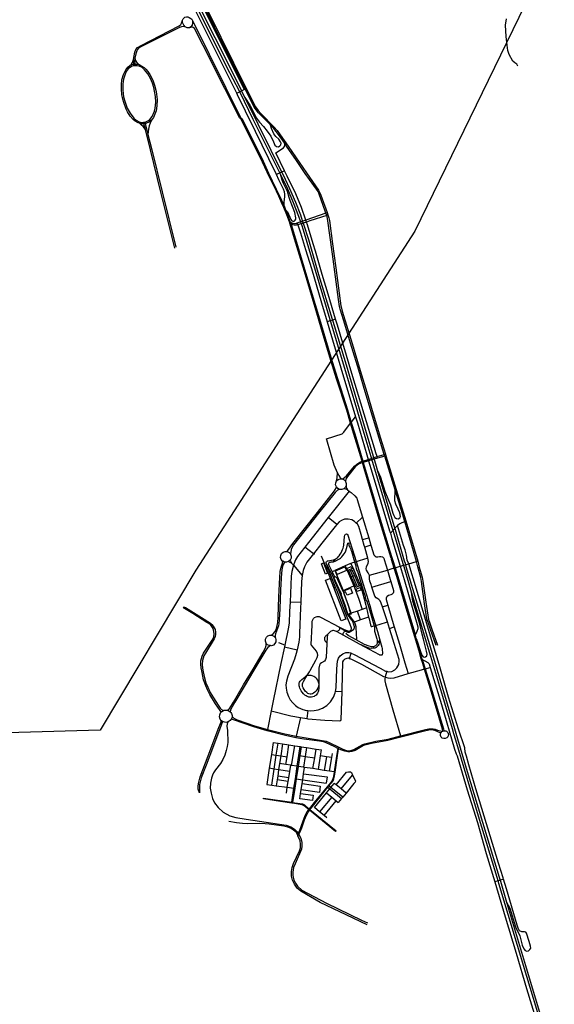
# Model space of a CAD drawing. Header units: millimetres. Extents: x 664923 to 767831, y 3118803 to 3207600.
# Tile 377 of 422: x 745240 to 750632, y 3134571 to 3144489. Entities that reach past the tile are written whole.
import ezdxf

# ---------------------------------------------------------------- set-up
doc = ezdxf.new("R2010")
doc.units = ezdxf.units.MM
for name, color, linetype in [('buildings', 5, 'Continuous'), ('roads_1', 1, 'Continuous'), ('roads_2', 2, 'Continuous'), ('roads_3', 3, 'Continuous')]:
    doc.layers.add(name, color=color, linetype=linetype)

msp = doc.modelspace()

# ---------------------------------------------------------------- linework, layer by layer
at = {"layer": 'buildings'}
for points in [[(748345.37, 3138912.89), (748323.7, 3138904.5), (748282.94, 3139008.68), (748304.61, 3139017.07), (748345.37, 3138912.89)], [(748440.76, 3138900.28), (748424.69, 3138937.57), (748520.34, 3138978.4), (748536.41, 3138941.12), (748440.76, 3138900.28)], [(748593.27, 3138959.98), (748548.81, 3138940.91), (748540.09, 3138961.03), (748584.55, 3138980.1), (748593.27, 3138959.98)], [(748323.56, 3138843.45), (748370.93, 3138861.5), (748528.65, 3138451.65), (748481.28, 3138433.61), (748323.56, 3138843.45)], [(748499.82, 3138732.79), (748576.62, 3138762.82), (748596.54, 3138712.37), (748541.48, 3138690.84), (748527.52, 3138726.19), (748505.78, 3138717.68), (748509.37, 3138708.65), (748551.83, 3138590.94), (748577.25, 3138507.27), (748550.53, 3138499.24), (748524.92, 3138582.03), (748482.99, 3138699.68), (748486.58, 3138700.94), (748477.29, 3138723.97), (748475.31, 3138723.09), (748409.56, 3138869.86), (748433.63, 3138880.54), (748499.82, 3138732.79)], [(748681.81, 3138743.44), (748639.32, 3138728.5), (748630.7, 3138752.76), (748673.2, 3138767.7), (748681.81, 3138743.44)]]:
    msp.add_lwpolyline(points, close=True, dxfattribs=at)
at = {"layer": 'roads_1'}
for points in [[(747456.11, 3143769.18), (747330.92, 3144011.7), (746764.71, 3145147.62), (746595.61, 3145481.66), (746524.37, 3145634.53), (746481.4, 3145734.15), (746439.19, 3145841.55)], [(746456.73, 3145847.36), (746498.01, 3145743.28), (746542.6, 3145641.54), (746619.83, 3145490.99), (746782.61, 3145156.68), (747349.3, 3144030.69), (747474.36, 3143778.94)], [(747464.01, 3143753.86), (747456.11, 3143769.18)], [(747474.36, 3143778.94), (747482.07, 3143763.41)], [(747859.41, 3142953.26), (747595.85, 3143482.59), (747464.01, 3143753.86)], [(747482.07, 3143763.41), (747511, 3143705.18), (747774.79, 3143174.15), (747878.52, 3142963.59)], [(747511, 3143705.18), (747562.43, 3143627.25), (747629.53, 3143496.33), (747660.4, 3143456.15), (747698.96, 3143414.39), (747736.22, 3143366.24), (747771.61, 3143314.46), (747800.35, 3143258), (747814.58, 3143225.5), (747828.88, 3143211.64), (747849.93, 3143209.17), (747862.64, 3143216.84), (747872.82, 3143226.95), (747876.05, 3143244.99), (747871.69, 3143259.5), (747854.92, 3143283.63), (747824.08, 3143310.62), (747804.29, 3143339.18), (747778.79, 3143392.11), (747771.51, 3143416.22), (747763.75, 3143436.8)], [(747867.12, 3142937.78), (747859.41, 3142953.26)], [(748071.03, 3142460.88), (748055.42, 3142507.81), (748002.36, 3142644.8), (747944.84, 3142779.96), (747869.26, 3142933.56), (747867.12, 3142937.78)], [(747904.05, 3142595.46), (747922.04, 3142574.05), (747940.66, 3142551.85), (747974.6, 3142475.46), (747984.79, 3142462.01), (747995.57, 3142458.26), (748008.95, 3142459.97), (748019.81, 3142467.68), (748025.18, 3142477.95), (748025.2, 3142491.78), (748014.2, 3142547.8), (747967.87, 3142667.47), (747958.44, 3142696.48), (747940.01, 3142756.99), (747901.96, 3142837.29), (747886.08, 3142872.9), (747869.26, 3142933.56)], [(747878.52, 3142963.59), (747886.52, 3142947.36)], [(747886.52, 3142947.36), (747918.25, 3142882.95), (747961.7, 3142789.23), (748021.71, 3142652.23), (748070.81, 3142523.31), (748089.12, 3142467.25)], [(748084.13, 3142421.54), (748071.03, 3142460.88)], [(748371.95, 3141465.36), (748296.98, 3141715.17), (748101.64, 3142368.95), (748084.13, 3142421.54)], [(748089.12, 3142467.25), (748101.78, 3142428.5)], [(748101.78, 3142428.5), (748152.06, 3142274.62), (748255.29, 3141922.18), (748391.53, 3141472.18)], [(748377.93, 3141445.44), (748371.95, 3141465.36)], [(748783.53, 3140085.26), (748733.45, 3140252.07), (748566.12, 3140818.43), (748377.93, 3141445.44)], [(748391.53, 3141472.18), (748397.85, 3141451.3)], [(748397.85, 3141451.3), (748521.07, 3141044.32), (748805.25, 3140092.8)], [(748797.16, 3140039.86), (748783.53, 3140085.26)], [(748997.32, 3139373.82), (748921.97, 3139624.11), (748797.16, 3140039.86)], [(748805.25, 3140092.8), (748818.9, 3140047.11)], [(748818.9, 3140047.11), (748835.06, 3139992.96), (748846.77, 3139953.61), (749013.55, 3139393.22)], [(748846.77, 3139953.61), (748879.46, 3139882.12), (748922.46, 3139738.97), (748959.81, 3139649.63), (748980.44, 3139603.33), (749001.86, 3139519.28), (749012.13, 3139493.21), (749023.34, 3139475.91), (749039.62, 3139464.11), (749058.44, 3139461.14), (749075.63, 3139470.71), (749080.08, 3139484.75), (749074.14, 3139519.91), (749055.51, 3139557.27), (749035, 3139608.53), (749025.22, 3139643.83), (749027.12, 3139753.94)], [(749009.34, 3139333.85), (748997.32, 3139373.82)], [(749107.37, 3139008.19), (749009.34, 3139333.85)], [(749013.55, 3139393.22), (749025.43, 3139353.33)], [(749025.43, 3139353.33), (749119.03, 3139038.87), (749126.58, 3139013.64)], [(749117.01, 3138976.17), (749107.37, 3139008.19)], [(749126.58, 3139013.64), (749136.1, 3138981.9)], [(749604.49, 3137345.02), (749508.07, 3137671.4), (749385.86, 3138072.52), (749193.02, 3138722.08), (749158.16, 3138839.47), (749117.01, 3138976.17)], [(749136.1, 3138981.9), (749392.19, 3138127.62), (749624.36, 3137350.42)], [(749226.16, 3138271.45), (749236.71, 3138255.36), (749247, 3138237.87), (749277.78, 3138134.42), (749294.24, 3138089.15), (749308.2, 3138070.69), (749321.36, 3138068.11), (749334.23, 3138071.4), (749345.67, 3138081.82), (749348.36, 3138098.24), (749344.2, 3138128.98), (749311.67, 3138247.5), (749299.84, 3138300.65), (749275.53, 3138400.27), (749238.22, 3138525.66), (749206.72, 3138632.17), (749193.02, 3138722.08)], [(749619.5, 3137294.2), (749604.49, 3137345.02)], [(749624.36, 3137350.42), (749639.04, 3137301.28)], [(750055.09, 3135846.49), (749879, 3136433.62), (749638.16, 3137231.03), (749619.5, 3137294.2)], [(749639.04, 3137301.28), (749744.24, 3136949.14), (750029.93, 3136004.74), (750075.49, 3135852.57)], [(750067.88, 3135803.83), (750055.09, 3135846.49)], [(750075.49, 3135852.57), (750088.11, 3135810.4)], [(750499.02, 3134374.81), (750355.37, 3134851.12), (750072.5, 3135788.41), (750067.88, 3135803.83)], [(750088.11, 3135810.4), (750151.14, 3135599.85), (750342.15, 3134961.9), (750510.24, 3134401.71)], [(750151.14, 3135599.85), (750182.18, 3135539.55), (750239.93, 3135351.93), (750283.48, 3135259.1), (750308.94, 3135166.56), (750323.73, 3135129.78), (750339.22, 3135113.47), (750354.49, 3135107.49), (750370.7, 3135110.31), (750384.24, 3135121.84), (750393.86, 3135136.88), (750392.34, 3135155.51), (750379.54, 3135204.75)]]:
    msp.add_lwpolyline(points, dxfattribs=at)
at = {"layer": 'roads_2'}
for points in [[(746221.14, 3146563.78), (746237.11, 3146517.74), (746248.34, 3146484.31), (746270.35, 3146435.26), (746366.78, 3146185.55), (746480.16, 3145875.16), (746531.44, 3145746.22), (746573.56, 3145653.63), (746648.72, 3145498.54), (746813.14, 3145168.31), (747019.74, 3144754.55), (747185.82, 3144423.88), (747324.88, 3144143.89), (747433.92, 3143927.64), (747504.28, 3143786.42)], [(749440.95, 3138186.37), (749383.86, 3138345.81), (749366.54, 3138398.17), (749347.77, 3138454.41), (749324.13, 3138605.01), (749292.12, 3138829.3), (749285.76, 3138869.08), (749254.12, 3138976.2), (749243.31, 3139029.73), (749123.09, 3139434.83), (749027.12, 3139753.94), (748922, 3140091.71), (748916.53, 3140110.06), (748865.23, 3140273.63), (748799.2, 3140494.03), (748724.23, 3140741.38), (748659.86, 3140958.42), (748589.21, 3141186.8), (748505.99, 3141464.74), (748471.19, 3141573.07), (748465.41, 3141598.27), (748456.26, 3141671.65), (748394.77, 3142125.88), (748344.73, 3142485.12), (748341.86, 3142502.08), (748336.32, 3142517.25), (748326.77, 3142540.41), (748320.9, 3142558.45), (748261.79, 3142730.56), (748249.07, 3142758.03), (748120.76, 3142940.42), (748032, 3143069.53), (747931.84, 3143214.36), (747909.42, 3143247.75), (747852.12, 3143333.11), (747803.86, 3143394.1), (747763.75, 3143436.8), (747757.42, 3143443.56), (747650.12, 3143549.33), (747604.33, 3143609.1), (747003.43, 3144823.05)], [(747017.41, 3144826.84), (747525.92, 3143797.19), (747617.65, 3143611.45), (747644.21, 3143572.55), (747671.34, 3143542.61), (747808.42, 3143406.56), (747837.11, 3143371.26), (747907.01, 3143272.66), (747949.18, 3143213.17), (748134.03, 3142945.2), (748252.65, 3142769.9), (748264.36, 3142752.11), (748277.11, 3142722.17), (748340.26, 3142545.36), (748348.54, 3142522.05), (748357.67, 3142493.74), (748363.08, 3142466), (748395.68, 3142230), (748428.17, 3141989.59), (748480.6, 3141604.82), (748485.79, 3141581.97), (748494.04, 3141551.62), (748591.65, 3141225.44), (748674.73, 3140954.27), (748741.72, 3140737.81), (748806.64, 3140519.73), (748879.25, 3140272.86), (748928.63, 3140113.45), (748934.12, 3140094.83), (749038.36, 3139756.61), (749134.92, 3139439.27), (749254.12, 3139034.35), (749268.88, 3138974.22), (749298.02, 3138873.85), (749305.69, 3138833.82), (749336.12, 3138622.03), (749364.44, 3138448.55), (749373.47, 3138418.73), (749397.31, 3138348.17), (749454.41, 3138186.86)], [(747904.05, 3142595.46), (747905.94, 3142612.92), (747908.84, 3142653.7), (747914.56, 3142705.74), (747914.58, 3142730), (747909.84, 3142755.73), (747901.46, 3142780.59), (747855.19, 3142875.53), (747829.06, 3142929.05), (747752.49, 3143085.88), (747617.26, 3143362.32), (747516.88, 3143568.65), (747436.3, 3143733.34), (747428.72, 3143748.86), (747362.67, 3143884.15), (747235.35, 3144137.87), (747078.58, 3144452.19), (746931.12, 3144747.16)], [(746392.1, 3144023.94), (746390.34, 3144040.39), (746386.88, 3144072.67), (746389.32, 3144087.23), (746401.82, 3144161.79), (746410.46, 3144188.09), (746429.72, 3144209.39), (746464.74, 3144228.72), (746848.83, 3144427.17), (746864.5, 3144438.79), (746873.28, 3144453.45), (746883.83, 3144482.62)], [(746890.08, 3144497.61), (746898.4, 3144508.97), (746907.57, 3144513.9), (746921.98, 3144516.81), (746936.35, 3144516.71), (746950.89, 3144511.91), (746966.29, 3144501.23), (746975.57, 3144494.67), (746982.25, 3144481.38), (746983.69, 3144456.23), (746978.3, 3144432.3), (746967.87, 3144416.53), (746951.83, 3144407.8), (746928.84, 3144408.19), (746910.34, 3144415.91), (746896.19, 3144431.89), (746885.9, 3144454.47), (746883.45, 3144467.08), (746883.83, 3144482.62), (746890.08, 3144497.61)], [(746982.25, 3144481.38), (747319.26, 3143801.24), (747467.79, 3143505.03), (747482.77, 3143490.87), (747570.42, 3143312.71), (747680.93, 3143092.17), (747750.07, 3142942.91), (747827.8, 3142782.76), (747861.67, 3142715.03), (747899.46, 3142628.58), (747905.94, 3142612.92), (747922.04, 3142574.05), (747969.35, 3142447.84), (747972.58, 3142439.22), (747976.62, 3142428.46), (747981.45, 3142415.57), (748022.67, 3142280.48), (748144.41, 3141874.96), (748253.04, 3141510.67), (748379.14, 3141089.08), (748444.53, 3140873.11), (748501.63, 3140695.02), (748546.05, 3140558.13), (748584.51, 3140431.83), (748619.57, 3140316.68), (748701.05, 3140043.04), (748705, 3140029.77), (748715.78, 3139993.6), (748799.53, 3139715.08), (748885.79, 3139424.07), (748974.42, 3139135.49), (748996.98, 3139062.55)], [(750265.48, 3144020.95), (750254.56, 3144039.71), (750234.8, 3144053.24), (750211.85, 3144069.81), (750175.74, 3144138.01), (750163.62, 3144176.89), (750155.06, 3144231.73), (750145.8, 3144319.11), (750141.01, 3144434.87), (750149.06, 3144495.87)], [(746910.34, 3144415.91), (746892.91, 3144418.96), (746873.16, 3144417.4), (746853.23, 3144410.9), (746469.97, 3144217.52), (746440.11, 3144201.76), (746428.81, 3144190.04), (746420.19, 3144174.71), (746412.45, 3144143.73), (746402.81, 3144101.74), (746399.47, 3144073.46), (746402.9, 3144041.52), (746404.68, 3144024.99)], [(748988.31, 3139059.77), (748986.41, 3139065.91), (748875.34, 3139424.88), (748714.01, 3139968.94), (748696.51, 3140027.36), (748692.69, 3140040.13), (748597.71, 3140357.11), (748578.09, 3140423.48), (748539, 3140555.69), (748435.52, 3140869.76), (748369.54, 3141088.34), (748295.03, 3141339.07), (748220.52, 3141589.54), (748111.11, 3141953.81), (748013.23, 3142279.72), (747968.39, 3142428.21), (747964.79, 3142438.38), (747960.04, 3142451.78), (747935.07, 3142522.33), (747904.05, 3142595.46), (747891.77, 3142623.8), (747852.83, 3142712.08), (747829.74, 3142760.67), (747758.51, 3142903.61), (747688.97, 3143053.6), (747562.49, 3143309.27), (747475.4, 3143485.76), (747456.08, 3143499.14), (747308.25, 3143795.29), (747089.93, 3144228.62), (747002.29, 3144399.97), (746991.58, 3144410.8), (746982.39, 3144411.86), (746951.83, 3144407.8)], [(746350.81, 3144027.52), (746366.82, 3144040.13), (746377.75, 3144057.59), (746389.32, 3144087.23)], [(746402.81, 3144101.74), (746409.65, 3144076.29), (746418.65, 3144060.28), (746428.36, 3144048.2), (746445.93, 3144036.56)], [(746512.76, 3143991.72), (746532.56, 3143968.41), (746553.64, 3143936.72), (746581.91, 3143881.16), (746600.81, 3143829.47), (746616.67, 3143763.68), (746626.11, 3143685.2), (746624.82, 3143622.38), (746615.89, 3143570.48), (746589.05, 3143504.17), (746571.08, 3143475.72), (746548.42, 3143458.24), (746513.82, 3143443.86), (746506.85, 3143442.54), (746493.35, 3143439.97), (746489.77, 3143439.29), (746468.98, 3143439.6), (746450.32, 3143444.74), (746435.37, 3143448.86), (746405.27, 3143467.45), (746383.38, 3143484.35), (746355.58, 3143517.39), (746329.41, 3143561.16), (746315.49, 3143587.84), (746291.07, 3143654.93), (746280.34, 3143688.69), (746271.57, 3143735.43), (746267.51, 3143787.79), (746267.97, 3143836.56), (746272.22, 3143881.71), (746287.31, 3143937.38), (746310.24, 3143983.57), (746331.47, 3144010.92), (746350.81, 3144027.52), (746370.57, 3144036.8), (746390.34, 3144040.39), (746402.9, 3144041.52), (746427.46, 3144041.13), (746445.93, 3144036.56), (746473.54, 3144021.72), (746497.48, 3144007.08), (746512.76, 3143991.72)], [(746299.56, 3143929.02), (746288.4, 3143889.44), (746280.85, 3143842), (746279.59, 3143777.7), (746288.75, 3143712.88), (746304.04, 3143656.31), (746325.29, 3143598.39), (746353.5, 3143545.79), (746392.79, 3143496), (746414.71, 3143477.98), (746446.63, 3143460.19), (746473.49, 3143454.47), (746489.27, 3143456.24), (746503.08, 3143457.79), (746505.72, 3143458.09), (746532.23, 3143468.99), (746554.58, 3143483.12), (746577, 3143512.41), (746598.91, 3143565.69), (746608.3, 3143595.81), (746614.49, 3143659.26), (746610.18, 3143715.07), (746601.68, 3143770), (746593.3, 3143806.65), (746579.57, 3143848.16), (746559.12, 3143896.57), (746532.14, 3143943.81), (746500.57, 3143984.68), (746474.92, 3144006.08), (746446.28, 3144019.59), (746424.11, 3144025.39), (746404.68, 3144024.99), (746392.1, 3144023.94), (746375.65, 3144019.93), (746356.65, 3144011.44), (746336.02, 3143993.78), (746315.31, 3143966.97), (746299.56, 3143929.02)], [(747428.72, 3143748.86), (747504.28, 3143786.42), (747525.92, 3143797.19)], [(746571.08, 3143475.72), (746555.95, 3143445.02), (746547.52, 3143420.81), (746539.82, 3143387.22), (746533.64, 3143333.69)], [(746507.92, 3143381.67), (746484.18, 3143411.36), (746469.76, 3143426.21), (746450.32, 3143444.74)], [(746804.82, 3142187.13), (746664.35, 3142750.19), (746558.9, 3143177.87), (746507.92, 3143381.67), (746493.35, 3143439.97), (746489.27, 3143456.24)], [(746503.08, 3143457.79), (746506.85, 3143442.54), (746533.64, 3143333.69), (746571.75, 3143178.91), (746678.02, 3142754.17), (746815.61, 3142198.32)], [(748848.92, 3140070.9), (748844.03, 3140087.54), (748833.08, 3140124.79), (748818.32, 3140173.93), (748714.33, 3140514.55), (748591.06, 3140925.62), (748444.42, 3141412.43), (748426.59, 3141471.85), (748351.07, 3141723.56), (748292.36, 3141921.13), (748223.43, 3142156.05), (748199.69, 3142232.15), (748142.97, 3142422.72), (748133.36, 3142450.45), (748126.43, 3142470.47), (748082.39, 3142597.54), (748024.7, 3142734.86), (747939.14, 3142912.8), (747911.94, 3142967.66), (747823.58, 3143145.95), (747900.4, 3143196.6), (747911.64, 3143210.14), (747914.97, 3143226.91), (747909.42, 3143247.75), (747907.01, 3143272.66)], [(747911.94, 3142967.66), (747829.06, 3142929.05)], [(748340.26, 3142545.36), (748326.77, 3142540.41), (748126.43, 3142470.47), (748036.85, 3142439.42), (748029.5, 3142436.89), (748009.18, 3142433.13), (747989.77, 3142439), (747969.35, 3142447.84), (747960.04, 3142451.78)], [(748348.54, 3142522.05), (748336.32, 3142517.25), (748166.95, 3142461.54), (748133.36, 3142450.45), (748056.63, 3142425.09), (748044.77, 3142421.7), (748030.83, 3142417.73), (748009.32, 3142417.64), (747990.65, 3142423.71), (747972.58, 3142439.22), (747960.04, 3142451.78)], [(748036.85, 3142439.42), (748044.77, 3142421.7), (748072.58, 3142340.49), (748123.58, 3142172.94), (748182.14, 3141980.83), (748283.42, 3141635.51), (748340.22, 3141446.3), (748357.59, 3141388.42), (748480.47, 3140981.22), (748628.2, 3140488.63), (748646.42, 3140427.88), (748740.01, 3140105.49), (748753.67, 3140059.42), (748757.98, 3140044.91), (748793.67, 3139924.57), (748970.5, 3139341.37)], [(748426.59, 3141471.85), (748340.22, 3141446.3)], [(748493.35, 3139862.59), (748502.59, 3139866.73), (748517.67, 3139876.86), (748535.83, 3139893.74), (748616.94, 3139992.84), (748635.94, 3140009.03), (748659.4, 3140025.69), (748677.2, 3140034.72), (748692.69, 3140040.13), (748701.05, 3140043.04), (748753.67, 3140059.42), (748844.03, 3140087.54), (748916.53, 3140110.06), (748928.63, 3140113.45)], [(748934.12, 3140094.83), (748922, 3140091.71), (748848.92, 3140070.9), (748757.98, 3140044.91), (748705, 3140029.77), (748696.51, 3140027.36), (748681.32, 3140023.07), (748658.53, 3140011.23), (748639.84, 3139998.71), (748623.87, 3139984.9), (748544.66, 3139887.57), (748532.8, 3139865.83), (748527.07, 3139843.76), (748526.76, 3139836.15)], [(748533.83, 3139817.72), (748532.54, 3139796.41), (748523.4, 3139777.73), (748507.9, 3139763.91), (748487.59, 3139756.78), (748466.31, 3139758.03), (748447.39, 3139767.15), (748433.84, 3139781.99), (748426.34, 3139802.77), (748427.66, 3139824.18), (748436.77, 3139842.76), (748451.76, 3139856.28), (748472.57, 3139863.71), (748485.76, 3139863), (748493.35, 3139862.59), (748512.77, 3139853.34), (748525.15, 3139840.33), (748526.76, 3139836.15), (748533.83, 3139817.72)], [(747930.71, 3139131.76), (747940.46, 3139138.28), (747953.8, 3139154.63), (747996.38, 3139211.86), (748244.51, 3139524.84), (748416.39, 3139742.69), (748425.3, 3139760.58), (748433.84, 3139781.99)], [(748466.31, 3139758.03), (748444.49, 3139749.83), (748420.77, 3139727.39), (748255.12, 3139516.79), (748002.38, 3139199.75), (747987.31, 3139174.66), (747979.01, 3139152.7), (747969.92, 3139108.2)], [(749134.92, 3139439.27), (749123.09, 3139434.83), (749075.23, 3139411.65), (749051.05, 3139392.14), (749036.05, 3139379.3), (748978.21, 3139315.91)], [(748970.5, 3139341.37), (748972.61, 3139334.39)], [(748972.61, 3139334.39), (748978.21, 3139315.91), (748994.48, 3139262.28), (749077.61, 3138982.44), (749116.71, 3138850.78), (749255.23, 3138374.16), (749254, 3138354.25), (749245.85, 3138325.21), (749235.95, 3138301.58), (749228.47, 3138288.97), (749226.16, 3138271.45)], [(749163.32, 3139007.27), (749148.93, 3139045.03), (749141.56, 3139095.53), (749128.37, 3139149.71), (749111.33, 3139192.11), (749051.05, 3139392.14)], [(747978.58, 3139085.64), (747977.29, 3139064.37), (747968.16, 3139045.72), (747952.71, 3139031.91), (747946.74, 3139029.82), (747932.43, 3139024.8), (747920.38, 3139025.5), (747911.19, 3139026.04), (747895.4, 3139033.65), (747892.29, 3139035.15), (747878.76, 3139049.97), (747871.27, 3139070.71), (747872.6, 3139092.1), (747881.69, 3139110.64), (747896.66, 3139124.15), (747917.45, 3139131.55), (747930.71, 3139131.76), (747938.18, 3139130.43), (747957.57, 3139121.18), (747969.92, 3139108.2), (747972.25, 3139104.42), (747978.58, 3139085.64)], [(747777.16, 3138289.72), (747795.39, 3138302.73), (747815.95, 3138326.85), (747829.29, 3138356.67), (747842.15, 3138416.7), (747847.42, 3138469.95), (747855.47, 3138676.09), (747863.98, 3138869.93), (747868.91, 3138930.85), (747877.89, 3138973.2), (747889.81, 3139013.5), (747895.4, 3139033.65)], [(747920.38, 3139025.5), (747908.72, 3139016.2), (747898.41, 3139000.2), (747887.87, 3138967.64), (747880.21, 3138917.43), (747871.42, 3138746.69), (747863.06, 3138554.4), (747858.24, 3138442.64), (747855.2, 3138403.11), (747849.43, 3138382.98), (747831.17, 3138331), (747820.74, 3138302.29), (747817.03, 3138285.47), (747816.37, 3138266.16)], [(748991.22, 3139050.33), (748988.31, 3139059.77)], [(749507.57, 3137323.69), (749503.67, 3137343), (749452.83, 3137514.72), (749368.54, 3137791.69), (749321.33, 3137948.25), (749304.48, 3138004.15), (749290.11, 3138051.85), (749267.58, 3138126.64), (749226.16, 3138271.45), (749128.59, 3138595.21), (749044.13, 3138879.28), (749017.57, 3138965.15), (748991.22, 3139050.33)], [(748996.98, 3139062.55), (749000.24, 3139052.01)], [(749000.24, 3139052.01), (749026.33, 3138967.67), (749053.24, 3138880.65), (749137.49, 3138597.69), (749224.1, 3138308.13), (749228.47, 3138288.97), (749236.71, 3138255.36), (749290.7, 3138070.18), (749299.84, 3138044.69), (749303.71, 3138033.91), (749329.36, 3137950.48), (749375.62, 3137799.94), (749473.17, 3137476.08), (749512.67, 3137344.78), (749518.53, 3137326.64)], [(750379.54, 3135204.75), (750352.29, 3135287.37), (750343.97, 3135296.44), (750331.13, 3135299.25), (750304.35, 3135301.77), (750282.06, 3135312.46), (750266.79, 3135339.11), (750255.7, 3135368.54), (750148.65, 3135734.16), (750120.66, 3135831.9), (750117.29, 3135843.67), (750067.47, 3135993.73), (749840.85, 3136739.94), (749769.89, 3136983.02), (749745.99, 3137069.95), (749734.32, 3137109.38), (749727.97, 3137153.15), (749665.11, 3137343.25), (749565.79, 3137664.3), (749469.39, 3137994.65), (749372.5, 3138311.12), (749243.73, 3138751.72), (749163.32, 3139007.27)], [(747270.82, 3137512.77), (747260.98, 3137529.34), (747216.04, 3137596.16), (747157.75, 3137690.82), (747133.94, 3137737.29), (747116.25, 3137778.32), (747094.46, 3137839.27), (747079.93, 3137914.24), (747070.05, 3137960.82), (747066.37, 3137998.09), (747068.56, 3138032.21), (747080.22, 3138075.97), (747094.11, 3138106.29), (747180.74, 3138239), (747199.03, 3138270.76), (747203.01, 3138302.81), (747199.99, 3138326.99), (747191.24, 3138356.65), (747178.03, 3138377.55), (747163.14, 3138395.72), (747129.02, 3138417.15), (746986.67, 3138506.38), (746903.33, 3138558.54), (746891.66, 3138575.63)], [(746891.66, 3138575.63), (746913.42, 3138569.01), (747072.44, 3138467.74), (747163.45, 3138409.2), (747178.78, 3138397.59), (747192.29, 3138381.11), (747202.11, 3138364.57), (747211.24, 3138344.55), (747216.22, 3138319.63), (747215.88, 3138299.03), (747211.94, 3138274.11), (747201.95, 3138252.14), (747113.6, 3138109.38), (747097.72, 3138081.91), (747089.11, 3138058.82), (747083.66, 3138032.53), (747080.61, 3137993.37), (747083.31, 3137957.05), (747090.48, 3137919.27), (747103.7, 3137860.83), (747118.9, 3137809.37), (747136.44, 3137766.61), (747162.59, 3137710.17), (747193.3, 3137657.29), (747241.5, 3137582.64), (747263.2, 3137553.64), (747276.45, 3137539.86), (747295.1, 3137530.52)], [(747825.03, 3138243.6), (747823.74, 3138222.32), (747814.62, 3138203.68), (747799.16, 3138189.87), (747778.88, 3138182.76), (747768.45, 3138183.36), (747757.64, 3138184), (747738.74, 3138193.11), (747727.45, 3138205.47), (747725.2, 3138207.93), (747717.72, 3138228.66), (747719.04, 3138250.06), (747728.14, 3138268.6), (747743.11, 3138282.11), (747763.9, 3138289.51), (747777.16, 3138289.72), (747784.63, 3138288.39), (747804.02, 3138279.15), (747816.37, 3138266.16), (747818.7, 3138262.38), (747825.03, 3138243.6)], [(747325.39, 3137534.99), (747348.17, 3137541.71), (747360.47, 3137555.06), (747395.62, 3137613.94), (747498.6, 3137788.58), (747593.4, 3137946.51), (747694.86, 3138119.39), (747719.94, 3138160.15), (747725.83, 3138183.57), (747727.45, 3138205.47)], [(747768.45, 3138183.36), (747744.2, 3138166.04), (747721.93, 3138139.02), (747701.36, 3138104.7), (747603.26, 3137937.66), (747504.38, 3137770.99), (747409.92, 3137614.81), (747369.21, 3137544.46), (747366.17, 3137532.46), (747364.26, 3137516.44)], [(749290.11, 3138051.85), (749299.84, 3138044.69), (749326.62, 3138030.06), (749355.17, 3138013.51), (749368.87, 3138000.18), (749381.2, 3137964.91), (749495.77, 3137589.55), (749625.25, 3137141.27), (749643.69, 3137093.12), (749652.26, 3137072.5), (749753.57, 3136730.29), (749855.77, 3136401.19), (749945.99, 3136089.54), (750031.19, 3135804.29), (750137.76, 3135452.33), (750246.93, 3135087.52), (750352.83, 3134731.1), (750466.86, 3134356.72), (750478.11, 3134310.54), (750487.22, 3134273.18)], [(747381.65, 3137481.11), (747382.18, 3137469.9), (747378.59, 3137451.58), (747374.06, 3137441.71), (747364.48, 3137428.98), (747343.08, 3137414.56), (747318.39, 3137409.89), (747294.82, 3137414.77), (747287.36, 3137418.47), (747276.62, 3137426.35), (747273.55, 3137429.35), (747263.88, 3137442.54), (747256.65, 3137464.91), (747257.51, 3137485.43), (747265.37, 3137505.19), (747270.82, 3137512.77), (747279.48, 3137521.25), (747295.1, 3137530.52), (747303.34, 3137533.26), (747316.3, 3137535.22), (747325.39, 3137534.99), (747350.54, 3137527), (747364.26, 3137516.44), (747368.77, 3137511.33), (747376.17, 3137499.44), (747381.65, 3137481.11)], [(747053.27, 3136702.56), (747039.01, 3136736.73), (747040.04, 3136770.83), (747046.25, 3136806.76), (747060.97, 3136862.32), (747114.53, 3137003.42), (747178.58, 3137170.32), (747243.52, 3137341.3), (747272.3, 3137417.76), (747273.55, 3137429.35)], [(747287.36, 3137418.47), (747260.05, 3137346.64), (747195.3, 3137175.68), (747121.25, 3136977.95), (747071.82, 3136852.16), (747063.29, 3136825.21), (747054.06, 3136784.98), (747052.62, 3136752.22), (747054.32, 3136726.07), (747053.27, 3136702.56)], [(749427.54, 3137328.8), (749423.77, 3137329.83), (749395.03, 3137334.04), (749367.57, 3137333.27), (749310.39, 3137319.54), (749084.83, 3137262.21), (748952.55, 3137227.3), (748861.91, 3137211.92), (748787.29, 3137198.98), (748733.97, 3137185.15), (748709, 3137176.35), (748691.76, 3137167.71), (748624.84, 3137128.76), (748590.86, 3137115.92), (748570.98, 3137112.99), (748548.33, 3137113.48), (748519.93, 3137120.39), (748479.41, 3137132.83), (748456.57, 3137144.42), (748449.04, 3137148.24), (748418.57, 3137163.69), (748324.72, 3137209.28), (748304.68, 3137214.44), (748264.5, 3137219.95), (748105.34, 3137242.6), (748024.65, 3137256.53), (747919.73, 3137280.1), (747735.39, 3137325.44), (747601.14, 3137364.88), (747397.01, 3137437.03), (747374.06, 3137441.71)], [(747382.18, 3137469.9), (747399.8, 3137451.73), (747433.39, 3137437.03), (747606.9, 3137376.36), (747738.14, 3137338.75), (747912.86, 3137293.82), (748028.03, 3137270.71), (748250.66, 3137234.1), (748312.59, 3137225.2), (748330.5, 3137220.18), (748368.95, 3137204.62), (748451.44, 3137162.99), (748458.71, 3137159.31), (748497.85, 3137139.57), (748526.08, 3137131.5), (748557.56, 3137125.61), (748580.18, 3137127.05), (748609.77, 3137136.72), (748701.19, 3137188.51), (748721.56, 3137195.48), (748832.9, 3137220.54), (748954.75, 3137242.36), (749081.29, 3137274.18), (749333.8, 3137337.95), (749367.92, 3137344.24), (749389.18, 3137345.47), (749409.12, 3137345.31), (749431.28, 3137340.77)], [(747343.08, 3137414.56), (747334.03, 3137397.61), (747330.97, 3137373.59), (747335.45, 3137329.58), (747338.53, 3137208.21), (747333.9, 3137167.82), (747323.27, 3137127.02), (747310.3, 3137079.65), (747289.55, 3137037.83), (747264.68, 3136997.01), (747214.3, 3136932.25), (747196.02, 3136903.55), (747183.39, 3136879.32), (747173.6, 3136850.26), (747163.17, 3136798.85), (747162.62, 3136746.29), (747171.04, 3136697.18), (747184.19, 3136644.36), (747205.61, 3136601.24), (747241.14, 3136551.61), (747293.86, 3136504.52), (747358.12, 3136468.02), (747421.14, 3136451.64), (747524.64, 3136436.65), (747928.56, 3136375.4), (747976.25, 3136358.97), (748012.35, 3136334.68), (748038.89, 3136308.82), (748048.54, 3136293.12), (748054.84, 3136282.86), (748074.45, 3136244.76), (748087.17, 3136199.55), (748087.12, 3136162.79), (748081.69, 3136134.64), (748016.94, 3135985.42), (748001.26, 3135949.69), (747993.75, 3135902.96), (747993.92, 3135868.93), (748006.42, 3135820.99), (748021.28, 3135791.09), (748043.55, 3135760.51), (748084.6, 3135721.61), (748332.83, 3135589.95), (748687.91, 3135418.5), (748749, 3135390.37)], [(749451.07, 3137320.01), (749427.54, 3137328.8)], [(749431.28, 3137340.77), (749453.72, 3137333.6)], [(749486.26, 3137302.56), (749451.07, 3137320.01)], [(749453.72, 3137333.6), (749466.74, 3137329.38), (749503.54, 3137321.71)], [(749564.02, 3137288.29), (749562.69, 3137276.22), (749557.22, 3137264.18), (749546.55, 3137253.4), (749532.74, 3137247.3), (749517.72, 3137246.65), (749502.4, 3137252.13), (749490.79, 3137262.71), (749483.66, 3137279), (749484.19, 3137296.55), (749486.26, 3137302.56), (749489.29, 3137308.27), (749498.17, 3137318.1), (749503.54, 3137321.71), (749507.57, 3137323.69), (749518.53, 3137326.64), (749521, 3137326.86), (749531.19, 3137326.21), (749536.74, 3137324.73), (749543.62, 3137321.63), (749557.74, 3137308.23), (749564.02, 3137288.29)], [(747983.63, 3136596.71), (747985.02, 3136605.95), (748006.22, 3136747.43), (748020.43, 3136842.32), (748039.39, 3136968.89), (748056.33, 3137076.75), (748070.37, 3137166.01)], [(748077.92, 3137164.86), (748064.2, 3137075.61), (748047.59, 3136967.62), (748028.14, 3136841.18), (748013.57, 3136746.41), (747991.81, 3136604.94), (747990.39, 3136595.67)], [(748451.44, 3137162.99), (748449.04, 3137148.24), (748436.31, 3137070.59), (748412.43, 3136911.23), (748408.82, 3136887.11), (748402.6, 3136851.55), (748395.84, 3136832.53), (748377.62, 3136805.78), (748223.98, 3136620.03), (748159.65, 3136539.11), (748154.35, 3136532.43), (748138.37, 3136512.34), (748114.9, 3136468.52), (748094.72, 3136416.31), (748080.62, 3136368.64), (748062.67, 3136320.13), (748048.54, 3136293.12), (748042.01, 3136280.62)], [(748047.08, 3136269.17), (748054.84, 3136282.86), (748065.19, 3136301.12), (748086.48, 3136347.4), (748099.19, 3136387.52), (748113.78, 3136430), (748133.13, 3136476.03), (748147.99, 3136505.61), (748162.52, 3136525.73), (748167.54, 3136532.7), (748178.47, 3136547.83), (748322.05, 3136723.94), (748348.03, 3136756.57), (748358.71, 3136769.98), (748401.25, 3136823.41), (748409.18, 3136842.06), (748415.56, 3136870.49), (748421.56, 3136909.81), (748443.46, 3137053.22), (748456.57, 3137144.42), (748458.71, 3137159.31)], [(747698.54, 3136639.67), (747700, 3136648.41)], [(748424.19, 3136311.26), (748162.52, 3136525.73), (748154.35, 3136532.43), (748122.29, 3136558.69), (748103.89, 3136574.64), (748089.27, 3136580.6), (747990.39, 3136595.67), (747983.63, 3136596.71), (747870.97, 3136613.87), (747698.54, 3136639.67)], [(747700, 3136648.41), (747985.02, 3136605.95), (747991.81, 3136604.94), (748090.98, 3136590.17), (748111.16, 3136580.52), (748129.03, 3136564.01), (748159.65, 3136539.11), (748167.54, 3136532.7), (748430.33, 3136319.01)], [(748743.4, 3135370.37), (748470.44, 3135502.71), (748270.54, 3135597.9), (748077.1, 3135710.93), (748038.39, 3135742.26), (748010.46, 3135782), (747991.82, 3135822.18), (747982.77, 3135862.3), (747981.22, 3135910.2), (747986.95, 3135949.79), (748003.36, 3135989.9), (748063.35, 3136118.32), (748071.27, 3136145.44), (748073.74, 3136184.16), (748067.81, 3136218.89), (748047.08, 3136269.17), (748042.01, 3136280.62), (748027.17, 3136303.26), (748000.7, 3136325.31), (747971.58, 3136343.76), (747945.88, 3136355.47), (747904.92, 3136363.87), (747756.36, 3136386.9), (747715.81, 3136388.78), (747658.02, 3136390.56), (747535.16, 3136388.81), (747488.29, 3136391.91), (747426, 3136399.32), (747351.03, 3136411.09)], [(748430.33, 3136319.01), (748424.19, 3136311.26)], [(750120.66, 3135831.9), (750031.19, 3135804.29)]]:
    msp.add_lwpolyline(points, dxfattribs=at)
at = {"layer": 'roads_3'}
for points in [[(753468.43, 3152849.4), (752371.98, 3148818.47), (749224.07, 3142359.09), (747016.84, 3138944.28), (746051.15, 3137333.39), (738788.07, 3137122.46), (735784.26, 3128813.91), (735778.42, 3126710.19), (735376.47, 3124711.89)], [(748446.65, 3139923.82), (748410.89, 3140000.97), (748336.25, 3140257.52), (748333.87, 3140266.73), (748491.58, 3140316.33), (748510.02, 3140334.98), (748578.09, 3140423.48), (748584.51, 3140431.83), (748628.2, 3140488.63)], [(748436.77, 3139842.76), (748442.05, 3139875.27), (748446.65, 3139923.82)], [(748446.65, 3139923.82), (748460.15, 3139897.99), (748469.98, 3139881.06), (748485.76, 3139863)], [(748563.83, 3139739.93), (748351.6, 3139473.33), (748188.98, 3139269.04), (748115.34, 3139174.63), (748042.8, 3139081.63), (748022.69, 3139049.36), (748003.94, 3139003.77), (748000.93, 3138992.92), (747983.33, 3138929.56), (747979.39, 3138882.66), (747967.16, 3138621.65), (747962.95, 3138531.67), (747959.04, 3138408.93), (747948.41, 3138353.07), (747913.71, 3138187.82), (747910.26, 3138171.4), (747874.9, 3138002.94), (747797.39, 3137626.95), (747776.7, 3137526.32), (747738.14, 3137338.75), (747735.39, 3137325.44)], [(748546.77, 3139753.32), (748530.96, 3139759.92), (748518.73, 3139762.17), (748507.9, 3139763.91)], [(748532.54, 3139796.41), (748533.36, 3139784.04), (748536.93, 3139771.02), (748546.77, 3139753.32)], [(748546.77, 3139753.32), (748563.83, 3139739.93), (748582.56, 3139725.22), (748621.58, 3139691.07), (748638.99, 3139670.33), (748645.02, 3139657.12), (748698.22, 3139478.72), (748760.21, 3139270.85), (748782.76, 3139195.28), (748786.06, 3139184.17), (748812.06, 3139098.48), (748823.95, 3139085.26), (748836.45, 3139079.37), (748853.33, 3139077.22), (748868.32, 3139082.34), (748882.82, 3139082.65), (748899.2, 3139076.64), (748911.24, 3139066.12), (748917.55, 3139051.03), (748948.8, 3138945.36), (748977.34, 3138848.82), (748983.4, 3138829.51), (749011.57, 3138739.63), (749011.35, 3138722.49), (749005.21, 3138711.19), (748995.71, 3138702.91), (748984.42, 3138696.9), (748960.4, 3138688.69), (748945.12, 3138678.94), (748939.66, 3138671.89), (748936.96, 3138662.41), (748934.92, 3138648.88), (748942.42, 3138623.63), (748952.46, 3138589.61), (749013.9, 3138381.42), (749016.71, 3138372.05), (749069.06, 3138197.2), (749124.3, 3138009.32), (749157.32, 3137902.58)], [(748767.2, 3138892.78), (748765.97, 3138898.33), (748755.7, 3138917.36), (748738.77, 3138942.52), (748735.3, 3138957.96), (748738.55, 3138978.86), (748755.16, 3139015.56), (748758.36, 3139032.09), (748750.57, 3139064.33), (748719.83, 3139175.4), (748715.33, 3139191.66), (748697.87, 3139253.75), (748683.67, 3139304.25), (748661.65, 3139381.98), (748646.78, 3139407.83), (748635.25, 3139418.68), (748617.76, 3139435.13), (748591.34, 3139449.4), (748554.21, 3139457.67), (748517.64, 3139457.29), (748486.16, 3139445.26), (748462.31, 3139429.37), (748439.16, 3139403.37), (748420.92, 3139382.88), (748288.18, 3139217.05), (748201.91, 3139108.05), (748136.91, 3139025.92), (748112.78, 3138975.87), (748100.15, 3138938.85), (748087.62, 3138890.12)], [(748439.16, 3139403.37), (748351.6, 3139473.33)], [(748635.25, 3139418.68), (748698.22, 3139478.72)], [(748517.63, 3139282.89), (748520.47, 3139297.05), (748522.05, 3139301.34), (748525.83, 3139305.55), (748529.95, 3139307.66), (748534.95, 3139308.53), (748538.83, 3139307.95), (748542.34, 3139306.77), (748545.46, 3139304.82), (748547.65, 3139302.55), (748549.46, 3139299.73), (748551.28, 3139295.6)], [(748551.28, 3139295.6), (748633.4, 3139029.73), (748703.51, 3138804.35), (748769.94, 3138589.28), (748792.89, 3138509.73), (748825.32, 3138402.46), (748848.78, 3138326.65), (748868.75, 3138251.07), (748891.42, 3138167.19), (748894.16, 3138155.2), (748898.23, 3138100.56), (748897.36, 3138095.83), (748895.14, 3138091.16), (748891.03, 3138088.58), (748885.55, 3138086.92), (748882.37, 3138086.86), (748877.71, 3138087.44), (748873.05, 3138088.59), (748867.87, 3138090.58), (748667.39, 3138199.52), (748509.04, 3138285.58), (748434.18, 3138326.27), (748425.47, 3138330.85), (748415, 3138334.24), (748406.51, 3138334.94), (748397.74, 3138334.63), (748390.14, 3138333.17), (748382.73, 3138330.76), (748375.63, 3138326.79), (748368.27, 3138320.21), (748353.82, 3138306.2), (748324.95, 3138278.22), (748319.91, 3138272.22), (748315.73, 3138264.15), (748314.2, 3138258.44), (748313.28, 3138251.79), (748314.21, 3138244.02), (748317.18, 3138236.47), (748322.17, 3138229.27), (748329.28, 3138222.3), (748334.45, 3138215.77), (748337.8, 3138208.05), (748338.93, 3138200.47), (748329.99, 3138062.82), (748325.42, 3138042.9), (748315, 3138027.28), (748285.41, 3138011.79), (748271.47, 3138001.05), (748262.62, 3137985.47), (748258.49, 3137957.19), (748256.69, 3137803.52), (748256.54, 3137791.43), (748256.04, 3137749.04), (748254.43, 3137733.78), (748253.09, 3137726.84), (748250.39, 3137716.92), (748245.18, 3137706.04), (748237.83, 3137694.22), (748228.68, 3137685.23), (748218.04, 3137676.7), (748208.73, 3137671.41), (748197.33, 3137667.07), (748184.42, 3137664.32), (748171.72, 3137663.23), (748164.02, 3137663.89), (748155.47, 3137665.52), (748148.16, 3137667.6), (748140.33, 3137670.55), (748128.37, 3137677.28), (748116.38, 3137685.58), (748102.48, 3137698.28), (748088.35, 3137714.18), (748079.47, 3137727.72), (748070.64, 3137742.98), (748065.69, 3137754.72), (748060.85, 3137768.84), (748058.41, 3137778.4), (748057.48, 3137787.1), (748057.62, 3137796.64), (748059.55, 3137806.79), (748063.15, 3137816.23), (748068.11, 3137824.63), (748076, 3137834.09), (748086.32, 3137842.52), (748117.79, 3137868.7), (748125.66, 3137875.41), (748132.81, 3137881.51), (748140.5, 3137889.24), (748145.41, 3137895.32), (748156.17, 3137910.52), (748162.1, 3137919.84), (748169.51, 3137933.15), (748225.31, 3138037.92), (748241.83, 3138063.59), (748245.8, 3138086.89), (748244.62, 3138105.93), (748234.96, 3138128.42), (748183.31, 3138187.32), (748180.55, 3138191.94), (748180.05, 3138196.08), (748188.3, 3138388.69), (748190.57, 3138430.75), (748195.55, 3138443.39), (748203.14, 3138456.59), (748213.95, 3138466.74), (748229.54, 3138474.11), (748241.02, 3138476.95), (748259.41, 3138475.52), (748280.04, 3138467.34), (748458.99, 3138373.26), (748467.15, 3138368.98), (748506.8, 3138350.08), (748539.08, 3138337.02), (748562.05, 3138330.83), (748570.24, 3138331.95), (748577.28, 3138335.37), (748582.64, 3138340.38), (748584.57, 3138345.73), (748585.55, 3138351.46), (748585.27, 3138358.26), (748572.18, 3138395.13), (748527.66, 3138509.03), (748437.18, 3138743.34), (748429.14, 3138764.17), (748423.53, 3138778.02), (748347.21, 3138966.42), (748333.47, 3139008.67)], [(748418.31, 3138876.19), (748390.93, 3138931.38), (748371.23, 3138970.69), (748360.67, 3138991.69), (748357.46, 3139001.69), (748357.06, 3139007.67), (748358.56, 3139014.23), (748362.01, 3139019.47), (748366.86, 3139022.85), (748374.45, 3139026), (748382.08, 3139027.25), (748391.93, 3139027.18), (748403.69, 3139027.16), (748412.53, 3139029.79), (748421.87, 3139034.07), (748464.32, 3139057.82), (748475.51, 3139065.26), (748488.12, 3139076.82), (748500.42, 3139090.28), (748513.34, 3139106.88), (748522.32, 3139122.02), (748530.29, 3139139.88), (748536.67, 3139161.38), (748543.38, 3139187.09), (748550.7, 3139215.96), (748558.03, 3139218.69), (748559.81, 3139205.26), (748561.14, 3139194.54), (748563.91, 3139186.57), (748568.5, 3139175.92), (748574.93, 3139163), (748580.4, 3139149.78), (748585.23, 3139134.65), (748617.69, 3139028.66), (748626.82, 3138997.84), (748629.79, 3138986.74), (748631.6, 3138972.36), (748633.79, 3138958.93), (748636.29, 3138950.82), (748641.27, 3138941.68), (748647.53, 3138930.25), (748650.89, 3138919.84), (748715.76, 3138709.78), (748724.56, 3138681.8), (748725.63, 3138669.58), (748727.67, 3138657.1), (748731.87, 3138646.17), (748735.6, 3138638.09), (748743, 3138624.09), (748745.91, 3138615.71), (748750.88, 3138600.58), (748776.99, 3138510.38), (748811.17, 3138393.82), (748818.59, 3138372.62), (748819.41, 3138366.24), (748819.13, 3138360.11), (748817.86, 3138336), (748818.65, 3138330.85), (748842.57, 3138253.25), (748845.08, 3138238.07), (748845.35, 3138234.38), (748846.44, 3138219.05), (748846.06, 3138211.14), (748841.52, 3138193.71), (748829.99, 3138181.14), (748808.86, 3138172.68), (748787.29, 3138171.07), (748763.26, 3138177.17), (748717.07, 3138196.24), (748634.33, 3138242.05), (748553.65, 3138285.62), (748529.92, 3138304.59)], [(748507.71, 3139195.47), (748517.63, 3139282.89)], [(748697.87, 3139253.75), (748760.21, 3139270.85)], [(748211.91, 3139100.78), (748201.91, 3139108.05), (748115.34, 3139174.63)], [(748400.3, 3139048.05), (748414.14, 3139052.12), (748423.25, 3139055.88), (748433.52, 3139062.08), (748443.89, 3139069.38), (748453.81, 3139078.97), (748463.45, 3139088.97), (748473.8, 3139104.02), (748481.95, 3139119.16), (748489.43, 3139134.27), (748496.06, 3139150.6), (748501.24, 3139164.59), (748505.05, 3139178.82), (748507.71, 3139195.47)], [(748782.76, 3139195.28), (748719.83, 3139175.4)], [(747982.11, 3139012.65), (747967.35, 3139020.76), (747954.78, 3139026.48), (747946.74, 3139029.82)], [(747968.16, 3139045.72), (747970.16, 3139037.15), (747974.95, 3139023.78), (747982.11, 3139012.65)], [(747982.11, 3139012.65), (748000.93, 3138992.92), (748087.62, 3138890.12)], [(748421.43, 3138738.26), (748411.77, 3138762.99), (748360.83, 3138893.32), (748342.44, 3138943.39), (748334.74, 3138963.12), (748285.1, 3139085.03)], [(748333.47, 3139008.67), (748331.85, 3139014.07), (748331.15, 3139019.32), (748332.18, 3139024.62), (748335.48, 3139030.01), (748338.23, 3139032.65), (748341.33, 3139034.82), (748345.26, 3139036.46), (748350.59, 3139038.03)], [(748467.15, 3138368.98), (748529.22, 3138330.99), (748534.21, 3138327.94), (748543.48, 3138322.95), (748549.27, 3138320.64), (748554.76, 3138319.8), (748559.96, 3138319.63), (748565.69, 3138320.44), (748571.39, 3138322.32), (748576.01, 3138325.1), (748608.63, 3138351.09), (748612.5, 3138355.51), (748614.27, 3138359.39), (748616.09, 3138364.62), (748616.47, 3138369.34), (748615.69, 3138374.24), (748611.04, 3138393.09), (748608.34, 3138401.88), (748602.41, 3138417.06), (748598.47, 3138425.15), (748594.45, 3138431.9), (748588.37, 3138440.72), (748555.08, 3138487.94), (748549.1, 3138496.46), (748547.6, 3138498.83), (748546.58, 3138501.22), (748536.94, 3138527.66), (748519.5, 3138576.19), (748502.85, 3138623.18), (748485.68, 3138671.78), (748472.03, 3138709.11), (748429.09, 3138810.09), (748418.85, 3138832.97), (748407.38, 3138861.76), (748391.47, 3138901.06), (748387.73, 3138908.58), (748382.61, 3138917.51), (748375.41, 3138928.71), (748363.11, 3138948.37), (748358.47, 3138957.04), (748349.73, 3138977.24), (748333.47, 3139008.67)], [(748350.59, 3139038.03), (748383.42, 3139044.15), (748400.3, 3139048.05)], [(748403.69, 3139027.16), (748413.35, 3139038.23), (748418.72, 3139044.97), (748423.25, 3139055.88)], [(748581.01, 3139011.13), (748571.12, 3139007.57), (748522.37, 3138986.45), (748416.96, 3138940.8), (748502.62, 3138740.67), (748610.26, 3138784.89)], [(748615.26, 3139022.53), (748597.25, 3139016.97), (748581.01, 3139011.13)], [(748581.01, 3139011.13), (748608.84, 3138947.97), (748623.9, 3138913.8), (748675.55, 3138794.77), (748685.16, 3138770.15), (748732.11, 3138589.8), (748738.12, 3138563.52), (748759.18, 3138471.33), (748763.45, 3138452.62), (748777.87, 3138392.48), (748785.57, 3138376.08), (748792.91, 3138376.62), (748811, 3138381.81)], [(748663.06, 3139037.29), (748615.26, 3139022.53)], [(748750.57, 3139064.33), (748663.06, 3139037.29)], [(749008.39, 3138962.51), (749017.57, 3138965.15), (749026.33, 3138967.67), (749077.61, 3138982.44), (749163.32, 3139007.27), (749243.31, 3139029.73), (749254.12, 3139034.35)], [(748390.93, 3138931.38), (748416.96, 3138940.8)], [(748522.37, 3138986.45), (748610.26, 3138784.89), (748656.03, 3138660.54), (748694.56, 3138548.54)], [(748631.71, 3138767.73), (748622.15, 3138789.96), (748584.9, 3138876.58), (748560.57, 3138933.12), (748576.05, 3138939.71), (748592.47, 3138946.7), (748594.55, 3138941.88), (748616.66, 3138890.45), (748663.61, 3138781.32), (748647.87, 3138774.61), (748631.71, 3138767.73)], [(748647.87, 3138774.61), (748600.55, 3138883.42), (748576.05, 3138939.71)], [(748594.55, 3138941.88), (748608.84, 3138947.97)], [(748767.2, 3138892.78), (748948.8, 3138945.36), (748986.26, 3138956.15)], [(748986.26, 3138956.15), (749008.39, 3138962.51)], [(748087.62, 3138890.12), (748083.3, 3138829.06), (748074.43, 3138617.62), (748072.17, 3138563.94), (748063.42, 3138309.61), (748061.31, 3138272.03), (748053.94, 3138217.39), (748037.61, 3138142.8), (748029.21, 3138104.44), (748011.04, 3138048.43), (747944.8, 3137875.89), (747930.92, 3137827.09), (747925.52, 3137789.44), (747927.01, 3137755.01), (747934.83, 3137714.55), (747950.24, 3137671.75), (747968.57, 3137637.67), (747995.55, 3137606.28), (748021.21, 3137581.79), (748048.57, 3137560.23), (748097.17, 3137540.65), (748132.39, 3137531.18), (748145.51, 3137529.57), (748169.84, 3137526.58), (748210.24, 3137528.97), (748251.89, 3137536.39), (748292.94, 3137553.42), (748336.68, 3137580.9), (748375.37, 3137618.49), (748405.76, 3137664.37), (748422.84, 3137708.04), (748425.11, 3137720.62), (748432.03, 3137758.87), (748439.65, 3137949.05), (748444.18, 3138028.07), (748455.33, 3138058.91), (748471.33, 3138080.62), (748499.73, 3138101.04), (748529.86, 3138112.84), (748559.24, 3138114.24), (748580.61, 3138110.64), (748583.2, 3138109.44), (748614.81, 3138094.8), (748875.5, 3137955.71), (748929.5, 3137927.58), (748941.66, 3137924.78), (748958.49, 3137920.88), (748993.64, 3137924.12), (749024.26, 3137940.55), (749044.91, 3137961.39), (749063.37, 3137994.51), (749067.55, 3138025.6), (749065.84, 3138042.7), (749015.97, 3138205.47), (748989.84, 3138292.8), (748970.31, 3138357.5), (748950, 3138424.78), (748899.46, 3138574.39), (748887.37, 3138610.21), (748876.81, 3138633.66), (748862.74, 3138648.97), (748851.58, 3138655.46), (748834.7, 3138666.66), (748821.83, 3138680.63), (748793.03, 3138773.7), (748785.49, 3138798.06), (748772.96, 3138832.64), (748769.59, 3138854.9), (748769.6, 3138882.05), (748767.2, 3138892.78)], [(748584.9, 3138876.58), (748600.55, 3138883.42), (748616.66, 3138890.45)], [(748793.03, 3138773.7), (748983.4, 3138829.51)], [(748423.53, 3138778.02), (748411.77, 3138762.99)], [(748504.6, 3138735.34), (748502.62, 3138740.67)], [(748510.29, 3138719.94), (748504.6, 3138735.34)], [(748738.12, 3138563.52), (748694.56, 3138548.54), (748646.06, 3138531.37), (748584.2, 3138509.45), (748510.29, 3138719.94)], [(748622.15, 3138789.96), (748610.26, 3138784.89)], [(748074.43, 3138617.62), (747967.16, 3138621.65)], [(748634.33, 3138242.05), (748639.58, 3138252.47), (748636.88, 3138298.54), (748632.41, 3138374.36), (748627.65, 3138395.17), (748617.65, 3138419.3), (748590.93, 3138457.42), (748560.98, 3138498.04), (748585.89, 3138505.15), (748584.2, 3138509.45)], [(748678.51, 3138441.92), (748646.06, 3138531.37)], [(748899.46, 3138574.39), (748952.46, 3138589.61)], [(748759.18, 3138471.33), (748678.51, 3138441.92), (748624.07, 3138422.08), (748617.65, 3138419.3)], [(748866.39, 3138397.8), (748950, 3138424.78)], [(748458.99, 3138373.26), (748462.77, 3138367.61), (748465.1, 3138361.24), (748465.86, 3138354.49), (748464.99, 3138347.76), (748462.56, 3138341.42), (748458.69, 3138335.83), (748453.62, 3138331.3), (748447.6, 3138328.09), (748441, 3138326.38), (748434.18, 3138326.27)], [(748509.04, 3138285.58), (748505.93, 3138290.75), (748503.99, 3138296.46), (748503.3, 3138302.44), (748503.89, 3138308.44), (748505.74, 3138314.18), (748508.76, 3138319.4), (748512.82, 3138323.86), (748517.74, 3138327.38), (748523.29, 3138329.79), (748529.22, 3138330.99), (748537.59, 3138331.81), (748547.51, 3138331.61), (748562.05, 3138330.83)], [(748811, 3138381.81), (748866.39, 3138397.8)], [(748970.31, 3138357.5), (749016.71, 3138372.05)], [(747913.71, 3138187.82), (747854.35, 3138212.69)], [(748353.82, 3138306.2), (748348.79, 3138298.92), (748346.21, 3138293.8), (748344.22, 3138287.89), (748342.63, 3138272.82), (748338.93, 3138200.47)], [(748868.75, 3138251.07), (748868.63, 3138222.95), (748866.97, 3138211.86), (748866.15, 3138207.32), (748861.73, 3138195.61), (748855.19, 3138184.3), (748846.3, 3138173.66), (748835.7, 3138166.46), (748821.59, 3138159.65), (748803.43, 3138156.48), (748785.45, 3138155.86), (748765.04, 3138159.39), (748745.99, 3138165.27), (748720.06, 3138176.18), (748667.39, 3138199.52)], [(748845.35, 3138234.38), (748866.97, 3138211.86)], [(747910.26, 3138171.4), (748037.61, 3138142.8)], [(747776.7, 3137526.32), (747974.87, 3137476.85), (748073.15, 3137460.1), (748136.88, 3137449.25), (748147.09, 3137447.52), (748318.77, 3137431.24), (748466.42, 3137424.81), (748480, 3137430), (748483.63, 3137439.34), (748490.85, 3137718.55), (748491.48, 3137742.81), (748500.73, 3138019.07), (748508.56, 3138037.2), (748523.85, 3138051.68), (748543.13, 3138058.9), (748557.36, 3138059.46), (748567.52, 3138055.63), (748587.42, 3138048.12), (748685.91, 3137997.64), (748910.74, 3137874.14), (748924.48, 3137867.97), (748928.7, 3137866.08), (748951.56, 3137859.2), (748975.99, 3137855.64), (749015.57, 3137860.55), (749157.32, 3137902.58), (749291.21, 3137939.86)], [(748567.52, 3138055.63), (748583.2, 3138109.44)], [(748941.66, 3137924.78), (748924.48, 3137867.97), (748923.83, 3137850.46), (748923.19, 3137828.67), (748928.76, 3137798.01), (749003.19, 3137538.48), (749081.29, 3137274.18), (749084.83, 3137262.21)], [(749291.21, 3137939.86), (749312.65, 3137945.83)], [(749312.65, 3137945.83), (749321.33, 3137948.25), (749329.36, 3137950.48), (749381.2, 3137964.91)], [(748256.54, 3137791.43), (748254.46, 3137778.48), (748251.21, 3137766.79), (748246.26, 3137754.75), (748237.34, 3137739.81), (748228.72, 3137727.07), (748217.3, 3137714.75), (748203.61, 3137704.46), (748191.82, 3137698.51), (748180.07, 3137695.71), (748168.75, 3137695.35), (748156.77, 3137698.24), (748146.81, 3137703.04), (748134.82, 3137711.63), (748120.98, 3137725.06), (748108.15, 3137741.18), (748098.18, 3137759.22), (748093.11, 3137772.94), (748091.57, 3137784.88), (748092.59, 3137797.58), (748096.2, 3137809.51), (748102.82, 3137821.86), (748116.95, 3137844.71), (748137.38, 3137879.79), (748139.39, 3137883.19), (748156.17, 3137910.52)], [(748256.69, 3137803.52), (748255.14, 3137814.52), (748251.66, 3137824.68), (748245.69, 3137836.07), (748237.24, 3137848.79), (748228.04, 3137858.6), (748217.59, 3137866.63), (748205.66, 3137873.35), (748191.17, 3137878.97), (748178.6, 3137881.5), (748164.45, 3137882.13), (748148, 3137881.32), (748137.38, 3137879.79), (748125.66, 3137875.41)], [(748490.85, 3137718.55), (748425.11, 3137720.62)], [(748145.51, 3137529.57), (748136.88, 3137449.25)], [(748073.15, 3137460.1), (748028.03, 3137270.71), (748024.65, 3137256.53)], [(747796.82, 3137207.5), (747778.36, 3137088.36), (747756.58, 3136947.81), (747731.57, 3136786.43)], [(747782.66, 3136778.9), (747806.67, 3136939.9), (747827.61, 3137080.24), (747845.49, 3137200.12)], [(747796.82, 3137207.5), (747845.49, 3137200.12), (747891.27, 3137193.17), (747955.72, 3137183.4), (748013.72, 3137174.6), (748070.37, 3137166.01), (748077.92, 3137164.86), (748133.78, 3137156.4), (748229.58, 3137141.86), (748284, 3137133.61)], [(747891.27, 3137193.17), (747872.37, 3137072.84), (747860.39, 3136996.56), (747851.34, 3136932.84), (747842.15, 3136868.25), (747836.94, 3136831.51), (747828.5, 3136772.13)], [(747925.88, 3136986.43), (747937.34, 3137062.1), (747955.72, 3137183.4)], [(747982.62, 3136977.67), (748013.72, 3137174.6)], [(748133.78, 3137156.4), (748120.45, 3137067.42), (748104.18, 3136958.87)], [(748197.38, 3136944.47), (748215.18, 3137053.62), (748229.58, 3137141.86)], [(748255.23, 3136935.52), (748275.44, 3137074.7), (748284, 3137133.61)], [(747778.36, 3137088.36), (747827.61, 3137080.24), (747872.37, 3137072.84), (747937.34, 3137062.1)], [(748056.33, 3137076.75), (748064.2, 3137075.61), (748120.45, 3137067.42), (748215.18, 3137053.62)], [(748388.24, 3137055.35), (748333.34, 3137064.76), (748275.44, 3137074.7)], [(748333.34, 3137064.76), (748310.05, 3136927.05)], [(748366.04, 3136918.39), (748388.24, 3137055.35), (748395.02, 3137097.15)], [(747964.11, 3136915.03), (747851.34, 3136932.84), (747806.67, 3136939.9), (747756.58, 3136947.81)], [(748421.56, 3136909.81), (748412.43, 3136911.23), (748366.04, 3136918.39), (748310.05, 3136927.05), (748255.23, 3136935.52), (748197.38, 3136944.47), (748113.85, 3136957.37), (748104.18, 3136958.87), (748047.59, 3136967.62), (748039.39, 3136968.89), (747982.62, 3136977.67), (747974.18, 3136978.97), (747925.88, 3136986.43), (747860.39, 3136996.56)], [(747929.64, 3136696.1), (747939.19, 3136756.77), (747948.16, 3136813.73), (747954.03, 3136851.03), (747964.11, 3136915.03), (747974.18, 3136978.97)], [(748065.91, 3136641.85), (748073.88, 3136694.34), (748079.58, 3136731.83), (748089.1, 3136794.47), (748094.71, 3136831.42), (748104.18, 3136893.71), (748113.85, 3136957.37)], [(747948.16, 3136813.73), (747836.94, 3136831.51)], [(747954.03, 3136851.03), (747842.15, 3136868.25)], [(748020.43, 3136842.32), (748028.14, 3136841.18), (748094.71, 3136831.42), (748331.19, 3136796.76)], [(748104.18, 3136893.71), (748340.21, 3136860.92)], [(748340.21, 3136860.92), (748331.19, 3136796.76)], [(748430.45, 3136781.61), (748535.97, 3136908.48), (748556.42, 3136911.9), (748576.12, 3136912.31), (748585.55, 3136906.26), (748598.18, 3136879.94), (748626.19, 3136821.61), (748624, 3136809.04), (748611.73, 3136793.8), (748532.82, 3136698.2), (748498.67, 3136656.82), (748486.71, 3136642.33), (748453.71, 3136602.33)], [(748481.99, 3136739.61), (748598.18, 3136879.94)], [(747731.57, 3136786.43), (747782.66, 3136778.9), (747828.5, 3136772.13), (747939.19, 3136756.77), (748006.22, 3136747.43), (748013.57, 3136746.41)], [(748262.38, 3136704.06), (748079.58, 3136731.83)], [(748089.1, 3136794.47), (748272.01, 3136766.68)], [(748213.63, 3136552.09), (748334.72, 3136699.82), (748367.85, 3136740.24), (748378.87, 3136753.68), (748413.25, 3136795.63)], [(748272.01, 3136766.68), (748262.38, 3136704.06)], [(748348.03, 3136756.57), (748367.85, 3136740.24), (748486.71, 3136642.33)], [(748498.67, 3136656.82), (748378.87, 3136753.68), (748358.71, 3136769.98)], [(748532.82, 3136698.2), (748481.99, 3136739.61), (748430.45, 3136781.61), (748413.25, 3136795.63)], [(748193.49, 3136624.44), (748065.91, 3136641.85)], [(748073.88, 3136694.34), (748200.76, 3136677.01)], [(748200.76, 3136677.01), (748193.49, 3136624.44)], [(748386.71, 3136657.24), (748264.79, 3136510.15)], [(748334.72, 3136699.82), (748386.71, 3136657.24), (748430.98, 3136620.96), (748453.71, 3136602.33)], [(748339.06, 3136449.25), (748309.91, 3136473.16), (748264.79, 3136510.15), (748213.63, 3136552.09)], [(748309.91, 3136473.16), (748430.98, 3136620.96)]]:
    msp.add_lwpolyline(points, dxfattribs=at)

doc.saveas('drawing.dxf')
